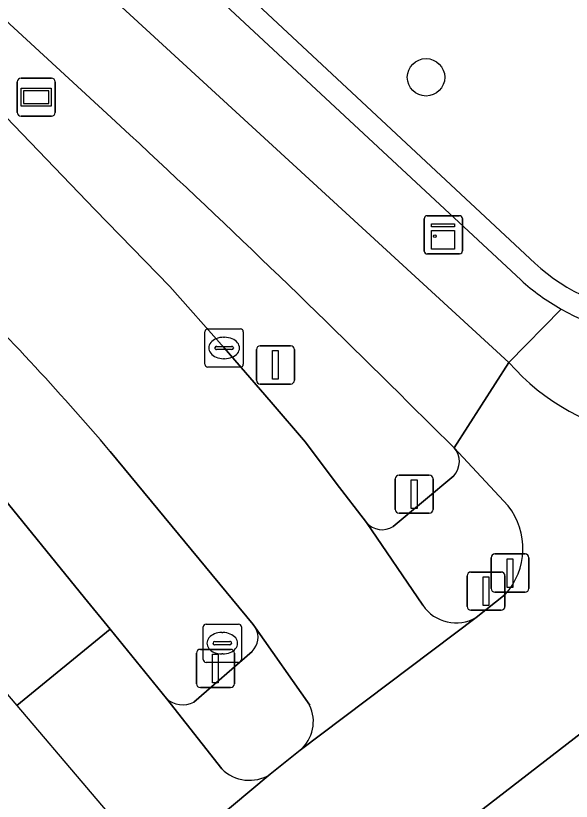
# Model space of a CAD drawing. Extents: x 161087 to 161926, y 382572 to 383873.
# Drawn here: x 161543.22 to 161557.74, y 382757.68 to 382778.23 of the extents above; entities that cross this region are included whole.
import ezdxf

# ---------------------------------------------------------------- set-up
doc = ezdxf.new("R2010")
doc.units = 0
for name, color, linetype in [('IMGEO_Berm_groen', 7, 'Continuous'), ('IMGEO_Boom', 7, 'Continuous'), ('IMGEO_Drukknoppaal', 7, 'Continuous'), ('IMGEO_Fietspad_gesloten', 7, 'Continuous'), ('IMGEO_Groenvoorziening', 7, 'Continuous'), ('IMGEO_Informatiebord', 7, 'Continuous'), ('IMGEO_Kast', 7, 'Continuous'), ('IMGEO_Kolk', 7, 'Continuous'), ('IMGEO_Lichtmast', 7, 'Continuous'), ('IMGEO_Muur', 7, 'Continuous'), ('IMGEO_OVBaan_gesloten', 7, 'Continuous'), ('IMGEO_Rijbaan_lokaal_gesloten', 7, 'Continuous'), ('IMGEO_Rioolput', 7, 'Continuous'), ('IMGEO_Verkeersbordpaal', 7, 'Continuous'), ('IMGEO_Verkeerseiland_open', 7, 'Continuous'), ('IMGEO_Verkeersregelinstallatiepaal', 7, 'Continuous'), ('IMGEO_Voetpad_open', 7, 'Continuous')]:
    doc.layers.add(name, color=color, linetype=linetype)

msp = doc.modelspace()

# ---------------------------------------------------------------- linework, layer by layer
at = {"layer": 'IMGEO_Berm_groen'}
for points in [[(161526.128, 382793.617), (161525.499, 382792.875), (161529.924, 382788.722), (161532.433, 382786.262), (161534.484, 382784.238), (161538.407, 382780.287), (161541.91, 382776.676), (161545.29, 382773.157), (161547.248, 382771.146), (161548.67, 382769.538), (161549.898, 382768.125), (161550.793, 382767.071), (161551.601, 382766.003), (161552.388, 382764.975)], [(161545.714, 382775.568), (161526.128, 382793.617)], [(161554.682, 382766.93), (161553.481, 382768.115)], [(161553.09, 382764.868), (161554.671, 382766.194)]]:
    msp.add_lwpolyline(points, dxfattribs=at)
for centre, radius, start, end in [((161353.913, 382567.913), 282.68, 45.09091, 47.27286), ((161554.27, 382766.568), 0.548, 316.9961, 41.2914), ((161552.801, 382765.331), 0.546, 220.7461, 301.921)]:
    msp.add_arc(centre, radius, start, end, dxfattribs=at)
at = {"layer": 'IMGEO_Boom'}
msp.add_circle((161553.947, 382776.616), 0.489, dxfattribs=at)
at = {"layer": 'IMGEO_Drukknoppaal'}
for p, q in [((161555.747, 382764.152), (161556.537, 382764.152)), ((161556.537, 382764.152), (161555.747, 382764.152)), ((161555.647, 382763.252), (161555.647, 382764.052)), ((161555.647, 382764.052), (161555.647, 382763.252)), ((161556.637, 382764.052), (161556.637, 382763.252)), ((161556.637, 382763.252), (161556.637, 382764.052)), ((161556.537, 382763.152), (161555.747, 382763.152)), ((161555.747, 382763.152), (161556.537, 382763.152))]:
    msp.add_line(p, q, dxfattribs=at)
msp.add_lwpolyline([(161556.067, 382764.027), (161556.217, 382764.027), (161556.217, 382763.277), (161556.067, 382763.277), (161556.067, 382764.027)], dxfattribs=at)
for centre, start, end in [((161555.747, 382764.052), 90, 180), ((161555.747, 382764.052), 90, 180), ((161556.537, 382764.052), 0, 90), ((161556.537, 382764.052), 360, 90), ((161555.747, 382763.252), 180, 270), ((161555.747, 382763.252), 180, 270), ((161556.537, 382763.252), 270, 0), ((161556.537, 382763.252), 270, 0)]:
    msp.add_arc(centre, 0.1, start, end, dxfattribs=at)
at = {"layer": 'IMGEO_Fietspad_gesloten'}
for points in [[(161524.253, 382798.423), (161517.676, 382804.37), (161517.032, 382804.946), (161515.68, 382803.468), (161518.974, 382800.53), (161523.834, 382795.731), (161526.128, 382793.617), (161545.714, 382775.568)], [(161553.481, 382768.115), (161554.682, 382766.93), (161556.116, 382769.155), (161524.253, 382798.423)], [(161556.116, 382769.155), (161554.682, 382766.93), (161556.093, 382765.409)], [(161556.017, 382763.092), (161555.258, 382762.491), (161550.66, 382759.02), (161549.87, 382758.389), (161546.895, 382755.904), (161549.582, 382752.75)], [(161549.582, 382752.75), (161552.358, 382755.11), (161552.56, 382755.281), (161552.984, 382755.589), (161558.854, 382760.13), (161558.873, 382760.145), (161558.906, 382760.17), (161559.653, 382760.632), (161559.683, 382760.65)]]:
    msp.add_lwpolyline(points, dxfattribs=at)
for centre, radius, start, end in [((161353.913, 382567.913), 282.68, 45.09091, 47.27286), ((161560.572, 382773.066), 5.929, 221.2743, 298.6265), ((161554.694, 382764.295), 1.788, 317.7212, 38.5215)]:
    msp.add_arc(centre, radius, start, end, dxfattribs=at)
at = {"layer": 'IMGEO_Groenvoorziening'}
msp.add_lwpolyline([(161531.358, 382798.799), (161527.559, 382799.033), (161556.792, 382771.758)], dxfattribs=at)
msp.add_arc((161560.278, 382775.533), 5.138, 227.2857, 300.6093, dxfattribs=at)
at = {"layer": 'IMGEO_Informatiebord'}
for p, q in [((161543.363, 382776.597), (161544.153, 382776.597)), ((161544.153, 382776.597), (161543.363, 382776.597)), ((161543.263, 382775.697), (161543.263, 382776.497)), ((161543.263, 382776.497), (161543.263, 382775.697)), ((161544.253, 382776.497), (161544.253, 382775.697)), ((161544.253, 382775.697), (161544.253, 382776.497)), ((161544.153, 382775.597), (161543.363, 382775.597)), ((161543.363, 382775.597), (161544.153, 382775.597))]:
    msp.add_line(p, q, dxfattribs=at)
for points in [[(161543.364, 382776.329), (161544.152, 382776.329), (161544.152, 382775.865), (161543.364, 382775.865), (161543.364, 382776.329)], [(161543.429, 382776.264), (161543.429, 382775.93), (161544.087, 382775.93), (161544.087, 382776.264), (161543.429, 382776.264)]]:
    msp.add_lwpolyline(points, dxfattribs=at)
for centre, start, end in [((161543.363, 382776.497), 90, 180), ((161543.363, 382776.497), 90, 180), ((161544.153, 382776.497), 0, 90), ((161544.153, 382776.497), 360, 90), ((161543.363, 382775.697), 180, 270), ((161543.363, 382775.697), 180, 270), ((161544.153, 382775.697), 270, 0), ((161544.153, 382775.697), 270, 0)]:
    msp.add_arc(centre, 0.1, start, end, dxfattribs=at)
at = {"layer": 'IMGEO_Kast'}
for p, q in [((161553.899, 382772.072), (161553.899, 382772.913)), ((161553.899, 382772.913), (161553.899, 382772.072)), ((161553.974, 382772.997), (161554.815, 382772.997)), ((161554.815, 382772.997), (161553.974, 382772.997)), ((161554.899, 382772.922), (161554.899, 382772.081)), ((161554.899, 382772.081), (161554.899, 382772.922)), ((161554.824, 382771.997), (161553.983, 382771.997)), ((161553.983, 382771.997), (161554.824, 382771.997))]:
    msp.add_line(p, q, dxfattribs=at)
for points in [[(161554.094, 382772.787), (161554.694, 382772.787), (161554.694, 382772.702), (161554.094, 382772.702), (161554.094, 382772.787)], [(161554.094, 382772.612), (161554.694, 382772.612), (161554.694, 382772.123), (161554.094, 382772.123), (161554.094, 382772.612)]]:
    msp.add_lwpolyline(points, dxfattribs=at)
msp.add_circle((161554.178, 382772.461), 0.0377, dxfattribs=at)
for centre, start, end in [((161553.977, 382772.919), 92.4484, 184.2845), ((161553.977, 382772.919), 92.4484, 184.2845), ((161554.821, 382772.919), 2.4484, 94.2845), ((161554.821, 382772.919), 2.4484, 94.2845), ((161553.977, 382772.075), 182.4484, 274.2845), ((161553.977, 382772.075), 182.4484, 274.2845), ((161554.821, 382772.075), 272.4484, 4.2845), ((161554.821, 382772.075), 272.4484, 4.2845)]:
    msp.add_arc(centre, 0.0779, start, end, dxfattribs=at)
at = {"layer": 'IMGEO_Kolk'}
for p, q in [((161548.244, 382770.038), (161549.096, 382770.038)), ((161548.169, 382769.112), (161548.169, 382769.964)), ((161548.657, 382769.818), (161548.682, 382769.818)), ((161549.17, 382769.964), (161549.17, 382769.112)), ((161548.428, 382769.532), (161548.428, 382769.544)), ((161548.866, 382769.495), (161548.468, 382769.495)), ((161548.471, 382769.581), (161548.869, 382769.581)), ((161548.912, 382769.544), (161548.912, 382769.532)), ((161548.68, 382769.258), (161548.655, 382769.258)), ((161549.096, 382769.038), (161548.244, 382769.038))]:
    msp.add_line(p, q, dxfattribs=at)
for points in [[(161548.244, 382770.038), (161549.096, 382770.038)], [(161548.169, 382769.112), (161548.169, 382769.964)], [(161549.17, 382769.964), (161549.17, 382769.112)], [(161549.096, 382769.038), (161548.244, 382769.038)]]:
    msp.add_lwpolyline(points, dxfattribs=at)
for centre, radius, start, end in [((161548.246, 382769.962), 0.0765, 91.552, 178.448), ((161548.246, 382769.962), 0.0765, 91.552, 178.448), ((161549.094, 382769.962), 0.0765, 1.552, 88.448), ((161549.094, 382769.962), 0.0765, 1.552, 88.448), ((161548.468, 382769.541), 0.0403, 85.8775, 175.7526), ((161548.465, 382769.531), 0.0366, 178.938, 274.7102), ((161548.869, 382769.538), 0.043, 264.8664, 352.4533), ((161548.873, 382769.543), 0.0386, 1.7309, 96.639), ((161548.246, 382769.114), 0.0765, 181.552, 268.448), ((161548.246, 382769.114), 0.0765, 181.552, 268.448), ((161549.094, 382769.114), 0.0765, 271.552, 358.448), ((161549.094, 382769.114), 0.0765, 271.552, 358.448)]:
    msp.add_arc(centre, radius, start, end, dxfattribs=at)
for centre, major_axis, ratio, start_param, end_param in [((161548.656, 382769.538), (-0.387, 0.002), 0.722429, 4.712389, 7.853982), ((161548.681, 382769.538), (-0.39, 0.002), 0.717154, 1.570796, 4.712389)]:
    msp.add_ellipse(centre, major_axis=major_axis, ratio=ratio, start_param=start_param, end_param=end_param, dxfattribs=at)
at = {"layer": 'IMGEO_Lichtmast'}
for p, q in [((161553.142, 382765.315), (161553.142, 382766.115)), ((161553.142, 382766.115), (161553.142, 382765.315)), ((161553.242, 382766.215), (161554.032, 382766.215)), ((161554.032, 382766.215), (161553.242, 382766.215)), ((161554.132, 382766.115), (161554.132, 382765.315)), ((161554.132, 382765.315), (161554.132, 382766.115)), ((161554.032, 382765.215), (161553.242, 382765.215)), ((161553.242, 382765.215), (161554.032, 382765.215))]:
    msp.add_line(p, q, dxfattribs=at)
msp.add_lwpolyline([(161553.562, 382766.09), (161553.712, 382766.09), (161553.712, 382765.34), (161553.562, 382765.34), (161553.562, 382766.09)], dxfattribs=at)
for centre, start, end in [((161553.242, 382766.115), 90, 180), ((161553.242, 382766.115), 90, 180), ((161554.032, 382766.115), 0, 90), ((161554.032, 382766.115), 360, 90), ((161553.242, 382765.315), 180, 270), ((161553.242, 382765.315), 180, 270), ((161554.032, 382765.315), 270, 0), ((161554.032, 382765.315), 270, 0)]:
    msp.add_arc(centre, 0.1, start, end, dxfattribs=at)
at = {"layer": 'IMGEO_Muur'}
for points in [[(161527.559, 382799.033), (161527.169, 382798.541), (161556.424, 382771.318)], [(161556.792, 382771.758), (161527.559, 382799.033)]]:
    msp.add_lwpolyline(points, dxfattribs=at)
for centre, radius, start, end in [((161560.278, 382775.533), 5.138, 227.2857, 300.6093), ((161560.252, 382775.505), 5.673, 227.5695, 240.7195), ((161560.275, 382775.533), 5.709, 240.6542, 300.3143)]:
    msp.add_arc(centre, radius, start, end, dxfattribs=at)
at = {"layer": 'IMGEO_OVBaan_gesloten'}
for points in [[(161553.862, 382762.81), (161552.388, 382764.975), (161551.601, 382766.003), (161550.793, 382767.071), (161549.898, 382768.125), (161548.67, 382769.538), (161547.248, 382771.146), (161545.29, 382773.157), (161541.91, 382776.676), (161538.407, 382780.287), (161534.484, 382784.238)], [(161545.691, 382766.833), (161549.433, 382762.311), (161549.494, 382762.223), (161550.906, 382760.199)], [(161550.66, 382759.02), (161555.258, 382762.491)]]:
    msp.add_lwpolyline(points, dxfattribs=at)
for centre, radius, start, end in [((161491.673, 382720.91), 70.901, 40.36944, 45.46356), ((161554.731, 382763.397), 1.048, 214.0523, 300.2044), ((161550.007, 382759.771), 0.995, 310.981, 25.4475)]:
    msp.add_arc(centre, radius, start, end, dxfattribs=at)
at = {"layer": 'IMGEO_Rijbaan_lokaal_gesloten'}
msp.add_lwpolyline([(161543.247, 382760.186), (161545.69, 382762.184), (161545.023, 382763.005), (161542.653, 382765.913), (161540.196, 382763.912), (161540.808, 382763.082), (161541.491, 382762.248)], close=True, dxfattribs=at)
for points in [[(161548.606, 382758.532), (161547.159, 382760.375), (161545.69, 382762.184), (161543.247, 382760.186), (161546.895, 382755.904)], [(161558.873, 382760.145), (161558.854, 382760.13), (161552.984, 382755.589)], [(161546.895, 382755.904), (161549.87, 382758.389)]]:
    msp.add_lwpolyline(points, dxfattribs=at)
msp.add_arc((161549.328, 382759.252), 1.02, 224.951, 302.1398, dxfattribs=at)
at = {"layer": 'IMGEO_Rioolput'}
for p, q in [((161548.121, 382761.391), (161548.121, 382762.243)), ((161548.196, 382762.317), (161549.048, 382762.317)), ((161549.122, 382762.243), (161549.122, 382761.391)), ((161548.609, 382762.097), (161548.634, 382762.097)), ((161548.38, 382761.811), (161548.38, 382761.823)), ((161548.423, 382761.86), (161548.821, 382761.86)), ((161548.864, 382761.823), (161548.864, 382761.811)), ((161548.818, 382761.774), (161548.42, 382761.774)), ((161548.632, 382761.537), (161548.607, 382761.537)), ((161549.048, 382761.317), (161548.196, 382761.317))]:
    msp.add_line(p, q, dxfattribs=at)
for points in [[(161548.121, 382761.391), (161548.121, 382762.243)], [(161548.196, 382762.317), (161549.048, 382762.317)], [(161549.122, 382762.243), (161549.122, 382761.391)], [(161549.048, 382761.317), (161548.196, 382761.317)]]:
    msp.add_lwpolyline(points, dxfattribs=at)
for centre, radius, start, end in [((161548.198, 382762.241), 0.0765, 91.552, 178.448), ((161548.198, 382762.241), 0.0765, 91.552, 178.448), ((161549.046, 382762.241), 0.0765, 1.552, 88.448), ((161549.046, 382762.241), 0.0765, 1.552, 88.448), ((161548.42, 382761.82), 0.0403, 85.8775, 175.7526), ((161548.417, 382761.81), 0.0366, 178.938, 274.7102), ((161548.821, 382761.817), 0.043, 264.8664, 352.4533), ((161548.825, 382761.822), 0.0386, 1.7309, 96.639), ((161548.198, 382761.393), 0.0765, 181.552, 268.448), ((161548.198, 382761.393), 0.0765, 181.552, 268.448), ((161549.046, 382761.393), 0.0765, 271.552, 358.448), ((161549.046, 382761.393), 0.0765, 271.552, 358.448)]:
    msp.add_arc(centre, radius, start, end, dxfattribs=at)
for centre, major_axis, ratio, start_param, end_param in [((161548.608, 382761.817), (-0.387, 0.002), 0.722429, 4.712389, 7.853982), ((161548.633, 382761.817), (-0.39, 0.002), 0.717154, 1.570796, 4.712389)]:
    msp.add_ellipse(centre, major_axis=major_axis, ratio=ratio, start_param=start_param, end_param=end_param, dxfattribs=at)
at = {"layer": 'IMGEO_Verkeersbordpaal'}
for p, q in [((161549.516, 382768.695), (161549.516, 382769.495)), ((161549.516, 382769.495), (161549.516, 382768.695)), ((161549.616, 382769.595), (161550.406, 382769.595)), ((161550.406, 382769.595), (161549.616, 382769.595)), ((161550.506, 382769.495), (161550.506, 382768.695)), ((161550.506, 382768.695), (161550.506, 382769.495)), ((161550.406, 382768.595), (161549.616, 382768.595)), ((161549.616, 382768.595), (161550.406, 382768.595))]:
    msp.add_line(p, q, dxfattribs=at)
msp.add_lwpolyline([(161549.936, 382769.47), (161550.086, 382769.47), (161550.086, 382768.72), (161549.936, 382768.72), (161549.936, 382769.47)], dxfattribs=at)
for centre, start, end in [((161549.616, 382769.495), 90, 180), ((161549.616, 382769.495), 90, 180), ((161550.406, 382769.495), 0, 90), ((161550.406, 382769.495), 360, 90), ((161549.616, 382768.695), 180, 270), ((161549.616, 382768.695), 180, 270), ((161550.406, 382768.695), 270, 0), ((161550.406, 382768.695), 270, 0)]:
    msp.add_arc(centre, 0.1, start, end, dxfattribs=at)
at = {"layer": 'IMGEO_Verkeerseiland_open'}
for points in [[(161539.398, 382769.907), (161542.653, 382765.913), (161545.023, 382763.005), (161545.69, 382762.184), (161547.159, 382760.375)], [(161549.494, 382762.223), (161549.433, 382762.311), (161545.691, 382766.833)], [(161547.878, 382760.277), (161549.401, 382761.603)]]:
    msp.add_lwpolyline(points, dxfattribs=at)
for centre, radius, start, end in [((161491.673, 382720.91), 70.901, 40.36944, 45.46356), ((161549.044, 382761.973), 0.514, 313.9201, 29.0183), ((161547.59, 382760.847), 0.639, 227.6473, 296.8294)]:
    msp.add_arc(centre, radius, start, end, dxfattribs=at)
at = {"layer": 'IMGEO_Verkeersregelinstallatiepaal'}
for p, q in [((161555.121, 382763.679), (161555.911, 382763.679)), ((161555.911, 382763.679), (161555.121, 382763.679)), ((161555.021, 382762.779), (161555.021, 382763.579)), ((161555.021, 382763.579), (161555.021, 382762.779)), ((161556.011, 382763.579), (161556.011, 382762.779)), ((161556.011, 382762.779), (161556.011, 382763.579)), ((161555.911, 382762.679), (161555.121, 382762.679)), ((161555.121, 382762.679), (161555.911, 382762.679)), ((161548.048, 382761.657), (161548.838, 382761.657)), ((161548.838, 382761.657), (161548.048, 382761.657)), ((161547.948, 382760.757), (161547.948, 382761.557)), ((161547.948, 382761.557), (161547.948, 382760.757)), ((161548.938, 382761.557), (161548.938, 382760.757)), ((161548.938, 382760.757), (161548.938, 382761.557)), ((161548.838, 382760.657), (161548.048, 382760.657)), ((161548.048, 382760.657), (161548.838, 382760.657))]:
    msp.add_line(p, q, dxfattribs=at)
for points in [[(161555.441, 382763.554), (161555.591, 382763.554), (161555.591, 382762.804), (161555.441, 382762.804), (161555.441, 382763.554)], [(161548.368, 382761.532), (161548.518, 382761.532), (161548.518, 382760.782), (161548.368, 382760.782), (161548.368, 382761.532)]]:
    msp.add_lwpolyline(points, dxfattribs=at)
for centre, start, end in [((161555.121, 382763.579), 90, 180), ((161555.121, 382763.579), 90, 180), ((161555.911, 382763.579), 0, 90), ((161555.911, 382763.579), 360, 90), ((161555.121, 382762.779), 180, 270), ((161555.121, 382762.779), 180, 270), ((161555.911, 382762.779), 270, 0), ((161555.911, 382762.779), 270, 0), ((161548.048, 382761.557), 90, 180), ((161548.048, 382761.557), 90, 180), ((161548.838, 382761.557), 0, 90), ((161548.838, 382761.557), 360, 90), ((161548.048, 382760.757), 180, 270), ((161548.048, 382760.757), 180, 270), ((161548.838, 382760.757), 270, 0), ((161548.838, 382760.757), 270, 0)]:
    msp.add_arc(centre, 0.1, start, end, dxfattribs=at)
at = {"layer": 'IMGEO_Voetpad_open'}
for points in [[(161527.169, 382798.541), (161522.771, 382802.629), (161521.923, 382802.954), (161518.853, 382805.583), (161518.879, 382805.714), (161518.253, 382806.281), (161517.032, 382804.946), (161517.676, 382804.37), (161524.253, 382798.423), (161556.116, 382769.155), (161557.477, 382770.557)], [(161556.424, 382771.318), (161527.169, 382798.541)], [(161557.477, 382770.557), (161556.116, 382769.155)], [(161556.093, 382765.409), (161554.682, 382766.93)], [(161554.671, 382766.194), (161553.09, 382764.868)], [(161552.388, 382764.975), (161553.862, 382762.81)], [(161555.258, 382762.491), (161556.017, 382763.092)], [(161550.906, 382760.199), (161549.494, 382762.223)], [(161549.401, 382761.603), (161547.878, 382760.277)], [(161547.159, 382760.375), (161548.606, 382758.532)], [(161549.87, 382758.389), (161550.66, 382759.02)]]:
    msp.add_lwpolyline(points, dxfattribs=at)
for centre, radius, start, end in [((161560.252, 382775.505), 5.673, 227.5695, 240.7195), ((161560.275, 382775.533), 5.709, 240.6542, 300.3143), ((161560.572, 382773.066), 5.929, 221.2743, 298.6265), ((161554.27, 382766.568), 0.548, 316.9961, 41.2914), ((161554.694, 382764.295), 1.788, 317.7212, 38.5215), ((161552.801, 382765.331), 0.546, 220.7461, 301.921), ((161554.731, 382763.397), 1.048, 214.0523, 300.2044), ((161549.044, 382761.973), 0.514, 313.9201, 29.0183), ((161547.59, 382760.847), 0.639, 227.6473, 296.8294), ((161550.007, 382759.771), 0.995, 310.981, 25.4475), ((161549.328, 382759.252), 1.02, 224.951, 302.1398)]:
    msp.add_arc(centre, radius, start, end, dxfattribs=at)

doc.saveas('drawing.dxf')
